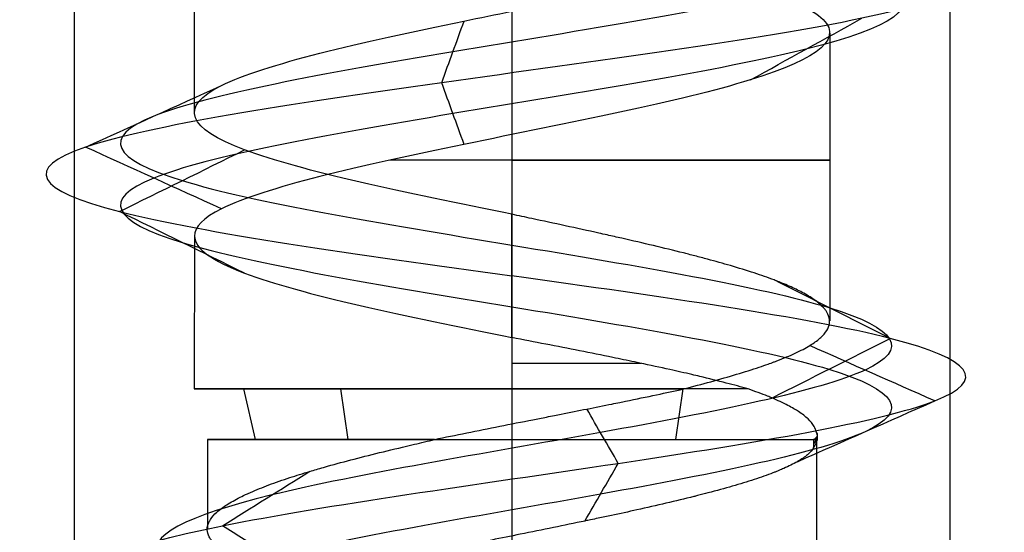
# Model space of a CAD drawing. Header units: millimetres. Extents: x -646 to 654, y -203 to 198.
# Tile 525 of 656: x 80.8 to 86.43, y 99.36 to 102.28. Entities that reach past the tile are written whole.
import ezdxf

# ---------------------------------------------------------------- set-up
doc = ezdxf.new("R2010")
doc.units = ezdxf.units.MM
doc.layers.add('Default', color=7, linetype='Continuous', true_color=0x000000)

msp = doc.modelspace()

# ---------------------------------------------------------------- linework, layer by layer
at = {"layer": 'Default', "color": 9, "true_color": 0xbebcba}
for p, q in [((81.7998, 103.3668, 881.3222), (81.7998, 101.7513, 881.3222)), ((85.4315, 102.2061, 881.3222), (85.4315, 100.5633, 881.3222)), ((83.6156, 101.6257, 879.5063), (83.6156, 100.1747, 879.5063)), ((81.8024, 101.0473, 881.3222), (81.7998, 100.1747, 881.3222)), ((82.1502, 99.8863, 882.2577), (82.085, 100.1747, 882.2993)), ((82.6801, 99.8863, 879.8567), (82.6386, 100.1747, 879.7916)), ((84.5511, 99.8863, 882.7877), (84.5927, 100.1747, 882.8528)), ((81.877, 99.8863, 881.3222), (81.877, 99.3771, 881.3222)), ((85.3543, 99.8863, 881.3222), (85.3543, 98.1577, 881.3222))]:
    msp.add_line(p, q, dxfattribs=at)
at = {"layer": 'Default', "color": 9, "true_color": 0xbebcba, "extrusion": (0, 1, 0)}
for centre, radius, start, end in [((-83.6156, 881.3222, 101.4803), 1.8159, 90, 292.5675), ((-83.6156, 881.3222, 100.3213), 1.8159, 90, 113.9941), ((-83.6156, 881.3222, 99.8863), 1.7386, 284.7204, 90), ((-83.6156, 881.3222, 99.8863), 1.7386, 90, 187.7322)]:
    msp.add_arc(centre, radius, start, end, dxfattribs=at)
at = {"layer": 'Default', "color": 9, "true_color": 0xbebcba, "extrusion": (0, -1, 0)}
for start, end in [(90, 180), (180, 302.6267), (42.0449, 90)]:
    msp.add_arc((83.6156, 881.3222, -100.1747), 1.8159, start, end, dxfattribs=at)
at = {"layer": 'Default', "color": 9, "true_color": 0xbebcba}
for points, degree in [([(83.6156, 139.246, 879.0826), (82.8714, 139.1234, 879.0826), (81.3958, 138.8782, 879.8829), (81.201, 138.5104, 882.4095), (83.2181, 138.1427, 883.938), (85.5963, 137.7749, 883.0775), (86.1651, 137.4071, 880.6114), (84.4029, 137.0393, 878.7956), (81.9213, 136.6715, 879.2891), (80.9884, 136.3037, 881.6412), (82.4571, 135.936, 883.7017), (84.9848, 135.5682, 883.5871), (86.261, 135.2004, 881.4021), (85.119, 134.8326, 879.1442), (82.6029, 134.4648, 878.8771), (81.0125, 134.097, 880.8452), (81.8016, 133.7292, 883.2493), (84.249, 133.3615, 883.8918), (86.1174, 132.9937, 882.1855), (85.6989, 132.6259, 879.69), (83.3761, 132.2581, 878.6865), (81.2723, 131.8903, 880.0923), (81.3105, 131.5225, 882.6223), (83.4558, 131.1548, 883.9639), (85.7473, 130.787, 882.8907), (86.0902, 130.4192, 880.3837), (84.1711, 130.0514, 878.7346), (81.7443, 129.6836, 879.4508), (81.0281, 129.3158, 881.8777), (82.6772, 128.948, 883.7968), (85.1841, 128.5803, 883.4539), (86.2573, 128.2125, 881.1624), (84.9158, 127.8447, 879.017), (82.3857, 127.4769, 878.9788), (80.98, 127.1091, 881.0827), (81.9835, 126.7413, 883.4055), (84.4789, 126.3736, 883.824), (86.1853, 126.0058, 881.9556), (85.5427, 125.638, 879.5082), (83.1386, 125.2702, 878.719), (81.1706, 124.9024, 880.3094), (81.4376, 124.5346, 882.8256), (83.6956, 124.1669, 883.9675), (85.8805, 123.7991, 882.6914), (85.9951, 123.4313, 880.1636), (83.9346, 123.0635, 878.695), (81.5826, 122.6957, 879.6279), (81.0889, 122.3279, 882.1096), (82.905, 121.9601, 883.8715), (85.3706, 121.5924, 883.3032), (86.232, 121.2246, 880.924), (84.7018, 120.8568, 878.9088), (82.1787, 120.489, 879.0997), (80.9691, 120.1212, 881.3222), (82.1787, 119.7534, 883.5447), (84.7018, 119.3857, 883.7356), (86.232, 119.0179, 881.7204), (85.3706, 118.6501, 879.3413), (82.905, 118.2823, 878.7729), (81.0889, 117.9145, 880.5349), (81.5826, 117.5467, 883.0166), (83.9346, 117.179, 883.9494), (85.9951, 116.8112, 882.4808), (85.8805, 116.4434, 879.9531), (83.6956, 116.0756, 878.6769), (81.4376, 115.7078, 879.8188), (81.1706, 115.34, 882.335), (83.1386, 114.9722, 883.9254), (85.5427, 114.6045, 883.1362), (86.1853, 114.2367, 880.6889), (84.4789, 113.8689, 878.8205), (81.9835, 113.5011, 879.2389), (80.98, 113.1333, 881.5617), (82.3857, 112.7655, 883.6656), (84.9158, 112.3978, 883.6274), (86.2573, 112.03, 881.482), (85.1841, 111.6622, 879.1906), (82.6772, 111.2944, 878.8477), (81.0281, 110.9266, 880.7668), (81.7443, 110.5588, 883.1936), (84.1711, 110.1911, 883.9098), (86.0902, 109.8233, 882.2607), (85.7473, 109.4555, 879.7537), (83.4558, 109.0877, 878.6805), (81.3105, 108.7199, 880.0221), (81.2723, 108.3521, 882.5521), (83.3761, 107.9843, 883.9579), (85.6989, 107.6166, 882.9544), (86.1174, 107.2488, 880.4589), (84.249, 106.881, 878.7526), (81.8016, 106.5132, 879.3952), (81.0125, 106.1454, 881.7993), (82.6029, 105.7776, 883.7673), (85.119, 105.4099, 883.5003), (86.261, 105.0421, 881.2423), (84.9848, 104.6743, 879.0574), (82.4571, 104.3065, 878.9428), (80.9884, 103.9387, 881.0032), (81.9213, 103.5709, 883.3553), (84.4029, 103.2031, 883.8488), (86.1651, 102.8354, 882.033), (85.5963, 102.4676, 879.567), (83.2181, 102.0998, 878.7064), (81.201, 101.732, 880.2349), (81.3958, 101.3642, 882.7615), (82.8714, 101.119, 883.5619), (83.6156, 100.9964, 883.5619)], 3), ([(83.6156, 139.0695, 878.6563), (82.7298, 138.9469, 878.6563), (80.9734, 138.7017, 879.609), (80.7414, 138.3339, 882.6164), (83.1424, 137.9661, 884.4359), (85.9732, 137.5983, 883.4115), (86.6503, 137.2305, 880.4761), (84.5527, 136.8628, 878.3148), (81.5989, 136.495, 878.9022), (80.4884, 136.1272, 881.702), (82.2366, 135.7594, 884.1545), (85.2453, 135.3916, 884.0181), (86.7644, 135.0238, 881.4174), (85.4052, 134.656, 878.7297), (82.4101, 134.2883, 878.4118), (80.517, 133.9205, 880.7544), (81.4564, 133.5527, 883.616), (84.3695, 133.1849, 884.3809), (86.5935, 132.8171, 882.3498), (86.0954, 132.4493, 879.3794), (83.3306, 132.0816, 878.1849), (80.8263, 131.7138, 879.8582), (80.8718, 131.346, 882.8698), (83.4254, 130.9782, 884.4667), (86.153, 130.6104, 883.1892), (86.5611, 130.2426, 880.2051), (84.2768, 129.8749, 878.2422), (81.3881, 129.5071, 879.0947), (80.5356, 129.1393, 881.9834), (82.4986, 128.7715, 884.2677), (85.4826, 128.4037, 883.8595), (86.7601, 128.0359, 881.132), (85.1632, 127.6681, 878.5783), (82.1517, 127.3004, 878.5329), (80.4784, 126.9326, 881.0371), (81.6729, 126.5648, 883.802), (84.6432, 126.197, 884.3001), (86.6743, 125.8292, 882.0761), (85.9094, 125.4614, 879.163), (83.0478, 125.0937, 878.2236), (80.7052, 124.7259, 880.1167), (81.0231, 124.3581, 883.1117), (83.7108, 123.9903, 884.471), (86.3115, 123.6225, 882.9519), (86.4479, 123.2547, 879.9432), (83.9954, 122.887, 878.195), (81.1957, 122.5192, 879.3054), (80.6081, 122.1514, 882.2594), (82.7697, 121.7836, 884.3567), (85.7046, 121.4158, 883.6802), (86.73, 121.048, 880.8482), (84.9085, 120.6802, 878.4496), (81.9052, 120.3125, 878.6768), (80.4654, 119.9447, 881.3222), (81.9052, 119.5769, 883.9676), (84.9085, 119.2091, 884.1949), (86.73, 118.8413, 881.7962), (85.7046, 118.4735, 878.9643), (82.7697, 118.1058, 878.2877), (80.6081, 117.738, 880.385), (81.1957, 117.3702, 883.339), (83.9954, 117.0024, 884.4494), (86.4479, 116.6346, 882.7013), (86.3115, 116.2668, 879.6925), (83.7108, 115.899, 878.1735), (81.0231, 115.5313, 879.5327), (80.7052, 115.1635, 882.5277), (83.0478, 114.7957, 884.4208), (85.9094, 114.4279, 883.4814), (86.6743, 114.0601, 880.5683), (84.6432, 113.6923, 878.3443), (81.6729, 113.3246, 878.8424), (80.4784, 112.9568, 881.6073), (82.1517, 112.589, 884.1116), (85.1632, 112.2212, 884.0661), (86.7601, 111.8534, 881.5124), (85.4826, 111.4856, 878.7849), (82.4986, 111.1179, 878.3767), (80.5356, 110.7501, 880.661), (81.3881, 110.3823, 883.5497), (84.2768, 110.0145, 884.4022), (86.5611, 109.6467, 882.4393), (86.153, 109.2789, 879.4552), (83.4254, 108.9111, 878.1778), (80.8718, 108.5434, 879.7747), (80.8263, 108.1756, 882.7862), (83.3306, 107.8078, 884.4595), (86.0954, 107.44, 883.265), (86.5935, 107.0722, 880.2946), (84.3695, 106.7044, 878.2636), (81.4564, 106.3367, 879.0284), (80.517, 105.9689, 881.8901), (82.4101, 105.6011, 884.2326), (85.4052, 105.2333, 883.9148), (86.7644, 104.8655, 881.2271), (85.2453, 104.4977, 878.6263), (82.2366, 104.13, 878.4899), (80.4884, 103.7622, 880.9425), (81.5989, 103.3944, 883.7422), (84.5527, 103.0266, 884.3297), (86.6503, 102.6588, 882.1683), (85.9732, 102.291, 879.2329), (83.1424, 101.9232, 878.2086), (80.7414, 101.5555, 880.028), (80.9734, 101.1877, 883.0354), (82.7298, 100.9425, 883.9881), (83.6156, 100.8199, 883.9881)], 3), ([(83.6156, 138.8929, 879.0826), (82.8714, 138.7703, 879.0826), (81.3959, 138.5251, 879.8829), (81.201, 138.1573, 882.4095), (83.2181, 137.7895, 883.938), (85.5962, 137.4218, 883.0775), (86.1651, 137.054, 880.6114), (84.4029, 136.6862, 878.7956), (81.9214, 136.3184, 879.2891), (80.9884, 135.9506, 881.6412), (82.4571, 135.5828, 883.7016), (84.9848, 135.2151, 883.587), (86.2609, 134.8473, 881.4021), (85.119, 134.4795, 879.1442), (82.6029, 134.1117, 878.8772), (81.0125, 133.7439, 880.8452), (81.8017, 133.3761, 883.2492), (84.249, 133.0084, 883.8918), (86.1174, 132.6406, 882.1855), (85.6989, 132.2728, 879.6901), (83.3761, 131.905, 878.6866), (81.2723, 131.5372, 880.0923), (81.3105, 131.1694, 882.6223), (83.4558, 130.8016, 883.9639), (85.7473, 130.4339, 882.8907), (86.0902, 130.0661, 880.3838), (84.1711, 129.6983, 878.7347), (81.7443, 129.3305, 879.4509), (81.0281, 128.9627, 881.8777), (82.6772, 128.5949, 883.7967), (85.1841, 128.2272, 883.4538), (86.2573, 127.8594, 881.1624), (84.9157, 127.4916, 879.0171), (82.3857, 127.1238, 878.9789), (80.98, 126.756, 881.0827), (81.9835, 126.3882, 883.4055), (84.4789, 126.0204, 883.8239), (86.1852, 125.6527, 881.9556), (85.5427, 125.2849, 879.5082), (83.1386, 124.9171, 878.7191), (81.1706, 124.5493, 880.3094), (81.4376, 124.1815, 882.8256), (83.6956, 123.8137, 883.9675), (85.8805, 123.446, 882.6913), (85.9951, 123.0782, 880.1637), (83.9346, 122.7104, 878.695), (81.5826, 122.3426, 879.6279), (81.089, 121.9748, 882.1096), (82.905, 121.607, 883.8715), (85.3706, 121.2393, 883.3031), (86.232, 120.8715, 880.924), (84.7018, 120.5037, 878.9089), (82.1787, 120.1359, 879.0998), (80.9691, 119.7681, 881.3222), (82.1787, 119.4003, 883.5447), (84.7018, 119.0325, 883.7356), (86.232, 118.6648, 881.7204), (85.3706, 118.297, 879.3413), (82.905, 117.9292, 878.7729), (81.089, 117.5614, 880.5349), (81.5826, 117.1936, 883.0165), (83.9346, 116.8258, 883.9494), (85.9951, 116.4581, 882.4808), (85.8805, 116.0903, 879.9531), (83.6956, 115.7225, 878.6769), (81.4376, 115.3547, 879.8188), (81.1706, 114.9869, 882.335), (83.1386, 114.6191, 883.9254), (85.5427, 114.2514, 883.1362), (86.1852, 113.8836, 880.6889), (84.4789, 113.5158, 878.8205), (81.9835, 113.148, 879.2389), (80.98, 112.7802, 881.5617), (82.3857, 112.4124, 883.6656), (84.9157, 112.0446, 883.6274), (86.2573, 111.6769, 881.482), (85.1841, 111.3091, 879.1906), (82.6772, 110.9413, 878.8477), (81.0281, 110.5735, 880.7668), (81.7443, 110.2057, 883.1936), (84.1711, 109.8379, 883.9098), (86.0902, 109.4702, 882.2607), (85.7473, 109.1024, 879.7537), (83.4558, 108.7346, 878.6805), (81.3105, 108.3668, 880.0221), (81.2723, 107.999, 882.5521), (83.3761, 107.6312, 883.9579), (85.6989, 107.2635, 882.9544), (86.1174, 106.8957, 880.4589), (84.249, 106.5279, 878.7526), (81.8017, 106.1601, 879.3952), (81.0125, 105.7923, 881.7993), (82.6029, 105.4245, 883.7673), (85.119, 105.0567, 883.5002), (86.2609, 104.689, 881.2423), (84.9848, 104.3212, 879.0574), (82.4571, 103.9534, 878.9428), (80.9884, 103.5856, 881.0032), (81.9214, 103.2178, 883.3553), (84.4029, 102.85, 883.8488), (86.1651, 102.4823, 882.033), (85.5962, 102.1145, 879.567), (83.2181, 101.7467, 878.7064), (81.201, 101.3789, 880.2349), (81.3959, 101.0111, 882.7615), (82.8714, 100.7659, 883.5618), (83.6156, 100.6433, 883.5618)], 3), ([(83.6156, 102.786, 883.1381), (83.6156, 101.979, 883.1381), (83.6156, 101.172, 883.1381)], 2), ([(83.2141, 101.9232, 878.6825), (83.2567, 102.0405, 878.9629), (83.2994, 102.1578, 879.2432), (83.342, 102.2751, 879.5236)], 3), ([(84.9775, 101.9392, 880.1156), (85.1897, 102.0565, 879.9275), (85.402, 102.1738, 879.7395), (85.6143, 102.291, 879.5514)], 3), ([(81.1803, 101.5555, 880.226), (81.439, 101.6728, 880.3425), (81.6977, 101.7901, 880.4589), (81.9564, 101.9074, 880.5754)], 3), ([(83.342, 101.5714, 879.5237), (83.2994, 101.6887, 879.2433), (83.2567, 101.806, 878.9629), (83.2141, 101.9232, 878.6825)], 3), ([(81.9565, 101.2035, 880.5754), (81.6977, 101.3208, 880.4589), (81.439, 101.4381, 880.3425), (81.1803, 101.5555, 880.226)], 3), ([(81.3738, 101.1877, 882.7724), (81.612, 101.305, 882.6183), (81.8502, 101.4223, 882.4642), (82.0885, 101.5397, 882.3101)], 3), ([(82.0885, 100.8357, 882.3101), (81.8503, 100.953, 882.4642), (81.6121, 101.0703, 882.6183), (81.3738, 101.1877, 882.7724)], 3), ([(83.6156, 100.8199, 883.9881), (83.6156, 100.9959, 883.5631), (83.6156, 101.172, 883.1381)], 2), ([(83.6156, 96.1836, 883.4188), (82.9401, 96.3025, 883.4334), (81.5664, 96.5402, 882.7588), (81.2194, 96.8969, 880.4314), (82.976, 97.2535, 878.7955), (85.3653, 97.6101, 879.3216), (86.3071, 97.9668, 881.6321), (84.9132, 98.3234, 883.7585), (82.324, 98.6801, 883.8195), (80.7757, 99.0367, 881.684), (81.671, 99.3933, 879.1521), (84.3084, 99.75, 878.4394), (86.4313, 100.1066, 880.2362), (86.1472, 100.4633, 883.052), (84.4746, 100.701, 883.9735), (83.6156, 100.8199, 883.9881)], 3), ([(83.6156, 100.4678, 883.1381), (83.6156, 100.6439, 883.5631), (83.6156, 100.8199, 883.9881)], 2), ([(85.7764, 100.4633, 882.813), (85.555, 100.5746, 882.6603), (85.3336, 100.6859, 882.5075), (85.1122, 100.7972, 882.3547)], 3), ([(83.6156, 100.4678, 883.1381), (83.6156, 100.3213, 883.1381), (83.6156, 100.1747, 883.1381)], 2), ([(85.0997, 100.1231, 882.3461), (85.3253, 100.2365, 882.5017), (85.5508, 100.3499, 882.6574), (85.7764, 100.4633, 882.813)], 3), ([(86.0301, 100.1066, 880.406), (85.7922, 100.2118, 880.4963), (85.5543, 100.3171, 880.5865), (85.3164, 100.4223, 880.6768)], 3), ([(85.2456, 99.7596, 880.7036), (85.5071, 99.8753, 880.6044), (85.7686, 99.9909, 880.5052), (86.0301, 100.1066, 880.406)], 3), ([(84.2227, 99.75, 878.8577), (84.1627, 99.8536, 879.1009), (84.1028, 99.9572, 879.3441), (84.0429, 100.0608, 879.5873)], 3), ([(83.6156, 99.8863, 883.0608), (83.6156, 99.3271, 883.0608), (83.6156, 98.7679, 883.0608)], 2), ([(85.3384, 99.8385, 881.0883), (85.3601, 99.8679, 881.2251), (85.3658, 99.8973, 881.3651), (85.3556, 99.9268, 881.5046)], 3), ([(85.3595, 99.9066, 881.2956), (85.3566, 99.8919, 881.2261), (85.3496, 99.8771, 881.1568), (85.3384, 99.8624, 881.0883)], 3), ([(85.3384, 99.8863, 881.0883), (85.3384, 99.8704, 881.0883), (85.3384, 99.8544, 881.0883), (85.3384, 99.8385, 881.0883)], 3), ([(85.3595, 99.9066, 881.2956), (85.3595, 99.8986, 881.2956), (85.3595, 99.8906, 881.2956), (85.3595, 99.8827, 881.2956)], 3), ([(84.0318, 99.4201, 879.6322), (84.0954, 99.53, 879.374), (84.159, 99.64, 879.1158), (84.2227, 99.75, 878.8577)], 3), ([(81.9614, 99.3933, 879.4553), (82.1278, 99.4971, 879.6431), (82.2941, 99.6009, 879.8309), (82.4605, 99.7047, 880.0187)], 3), ([(82.4615, 99.0814, 880.0199), (82.2948, 99.1853, 879.8317), (82.1281, 99.2893, 879.6435), (81.9614, 99.3933, 879.4553)], 3)]:
    msp.add_open_spline(points, degree=degree, dxfattribs=at)
at = {"layer": 'Default'}
for points in [[(81.1156, 134.3403, 881.3222), (81.1156, 111.8403, 881.3222), (81.1156, 89.3403, 881.3222)], [(83.6156, 134.3403, 883.8222), (83.6156, 111.8403, 883.8222), (83.6156, 89.3403, 883.8222)], [(83.6156, 134.3403, 878.8222), (83.6156, 111.8403, 878.8222), (83.6156, 89.3403, 878.8222)], [(86.1156, 134.3403, 881.3222), (86.1156, 111.8403, 881.3222), (86.1156, 89.3403, 881.3222)]]:
    msp.add_open_spline(points, degree=2, dxfattribs=at)
at = {"layer": 'Default', "color": 9, "true_color": 0xbebcba}
for points, knots in [([(83.6156, 102.786, 883.1381), (83.7988, 102.7488, 883.1396), (84.5845, 102.5891, 883.0299), (85.6815, 102.3067, 881.8995), (85.2205, 101.939, 879.8998), (83.2926, 101.5712, 879.2019), (81.9712, 101.274, 880.2033), (81.8012, 101.0993, 881.0652), (81.8024, 101.0473, 881.3222)], [-16.739226, -16.739226, -16.739226, -16.739226, -15.934456, -13.278713, -10.622971, -7.967228, -5.311485, -4.184629, -4.184629, -4.184629, -4.184629]), ([(83.6156, 101.172, 883.1381), (83.0122, 101.2946, 883.1382), (82.4139, 101.4172, 882.8138), (82.0884, 101.5398, 882.3102), (81.7629, 101.6624, 881.8066), (81.7101, 101.7849, 881.1238), (81.9563, 101.9075, 880.5759), (82.2024, 102.0301, 880.028), (82.7475, 102.1527, 879.6149), (83.3414, 102.2753, 879.5247), (83.432, 102.294, 879.511), (83.5238, 102.3127, 879.5047), (83.6156, 102.3315, 879.5056)], [-15.63889, -15.63889, -15.63889, -15.63889, -13.154993, -13.154993, -13.154993, -10.669229, -10.669229, -10.669229, -8.183317, -8.183317, -8.183317, -7.804039, -7.804039, -7.804039, -7.804039]), ([(84.5947, 100.1747, 879.7929), (84.6486, 100.1889, 879.8294), (84.701, 100.2026, 879.8674), (84.7513, 100.2164, 879.9078), (84.8026, 100.2304, 879.9492), (84.8517, 100.2444, 879.9931), (84.8984, 100.2584, 880.0394), (84.944, 100.272, 880.0846), (84.9872, 100.2857, 880.132), (85.028, 100.2994, 880.1817), (85.0452, 100.3052, 880.2027), (85.0621, 100.311, 880.2242), (85.0784, 100.3168, 880.246), (85.0896, 100.3208, 880.2609), (85.1005, 100.3248, 880.2759), (85.1112, 100.3288, 880.2912), (85.1172, 100.331, 880.2997), (85.1231, 100.3332, 880.3083), (85.129, 100.3354, 880.3169), (85.1672, 100.35, 880.3733), (85.2021, 100.3645, 880.4317), (85.2335, 100.3791, 880.4917), (85.2648, 100.3936, 880.5518), (85.2926, 100.4081, 880.6136), (85.3165, 100.4226, 880.6769), (85.3392, 100.4363, 880.737), (85.3585, 100.4501, 880.7984), (85.3743, 100.4639, 880.8609), (85.3807, 100.4694, 880.886), (85.3865, 100.475, 880.9112), (85.3917, 100.4805, 880.9366), (85.3942, 100.4831, 880.9484), (85.3965, 100.4856, 880.9601), (85.3987, 100.4882, 880.972), (85.4104, 100.5019, 881.0351), (85.4188, 100.5156, 881.0987), (85.4238, 100.5292, 881.1626), (85.429, 100.5432, 881.2279), (85.4307, 100.5571, 881.2934), (85.429, 100.5711, 881.3589), (85.4274, 100.5851, 881.4248), (85.4223, 100.5991, 881.4906), (85.4138, 100.6131, 881.5561), (85.4109, 100.618, 881.5787), (85.4075, 100.6228, 881.6013), (85.4038, 100.6277, 881.6238), (85.4015, 100.6307, 881.6376), (85.399, 100.6336, 881.6513), (85.3964, 100.6366, 881.6651), (85.3948, 100.6385, 881.6738), (85.3931, 100.6404, 881.6825), (85.3913, 100.6423, 881.6912), (85.3781, 100.6563, 881.7559), (85.3616, 100.6704, 881.8198), (85.3418, 100.6844, 881.8824), (85.3221, 100.6984, 881.9449), (85.2991, 100.7124, 882.0062), (85.2729, 100.7263, 882.066), (85.2507, 100.7381, 882.1165), (85.2263, 100.7499, 882.1659), (85.1995, 100.7617, 882.2141), (85.1861, 100.7677, 882.2382), (85.1722, 100.7736, 882.2619), (85.1576, 100.7795, 882.2854), (85.1475, 100.7836, 882.3017), (85.1371, 100.7877, 882.3179), (85.1264, 100.7919, 882.3339), (85.1217, 100.7937, 882.3408), (85.117, 100.7955, 882.3477), (85.1122, 100.7973, 882.3546), (85.0771, 100.8105, 882.4055), (85.0392, 100.8238, 882.4543), (84.9988, 100.837, 882.5009), (84.9562, 100.8509, 882.5501), (84.9109, 100.8648, 882.5968), (84.8632, 100.8788, 882.6411), (84.8214, 100.891, 882.6798), (84.7778, 100.9031, 882.7166), (84.7324, 100.9153, 882.7514), (84.7086, 100.9217, 882.7697), (84.6844, 100.9281, 882.7874), (84.6597, 100.9346, 882.8045), (84.6479, 100.9376, 882.8127), (84.6361, 100.9407, 882.8207), (84.6241, 100.9437, 882.8286), (84.6143, 100.9462, 882.8351), (84.6045, 100.9487, 882.8414), (84.5946, 100.9512, 882.8477), (84.5392, 100.9652, 882.8828), (84.4821, 100.9791, 882.915), (84.4236, 100.9931, 882.9441), (84.3646, 101.0071, 882.9735), (84.3042, 101.0211, 882.9997), (84.2426, 101.0351, 883.0227), (84.2149, 101.0414, 883.0331), (84.187, 101.0477, 883.0427), (84.1589, 101.054, 883.0517), (84.1433, 101.0575, 883.0567), (84.1276, 101.061, 883.0615), (84.1119, 101.0645, 883.0661), (84.0487, 101.0785, 883.0845), (83.9848, 101.0926, 883.0995), (83.9202, 101.1066, 883.111), (83.8568, 101.1203, 883.1223), (83.7929, 101.1341, 883.1301), (83.7286, 101.1478, 883.1344), (83.6911, 101.1559, 883.1368), (83.6534, 101.1639, 883.1381), (83.6156, 101.172, 883.1381)], [-6.181307, -6.181307, -6.181307, -6.181307, -5.924028, -5.924028, -5.924028, -5.662736, -5.662736, -5.662736, -5.407884, -5.407884, -5.407884, -5.299659, -5.299659, -5.299659, -5.225807, -5.225807, -5.225807, -5.184377, -5.184377, -5.184377, -4.914555, -4.914555, -4.914555, -4.645658, -4.645658, -4.645658, -4.390152, -4.390152, -4.390152, -4.287338, -4.287338, -4.287338, -4.239657, -4.239657, -4.239657, -3.984911, -3.984911, -3.984911, -3.724871, -3.724871, -3.724871, -3.463029, -3.463029, -3.463029, -3.372455, -3.372455, -3.372455, -3.317001, -3.317001, -3.317001, -3.281809, -3.281809, -3.281809, -3.020125, -3.020125, -3.020125, -2.760403, -2.760403, -2.760403, -2.541529, -2.541529, -2.541529, -2.43206, -2.43206, -2.43206, -2.355698, -2.355698, -2.355698, -2.32245, -2.32245, -2.32245, -2.077141, -2.077141, -2.077141, -1.818817, -1.818817, -1.818817, -1.592223, -1.592223, -1.592223, -1.473045, -1.473045, -1.473045, -1.416164, -1.416164, -1.416164, -1.369629, -1.369629, -1.369629, -1.109637, -1.109637, -1.109637, -0.848334, -0.848334, -0.848334, -0.731118, -0.731118, -0.731118, -0.666047, -0.666047, -0.666047, -0.405323, -0.405323, -0.405323, -0.149658, -0.149658, -0.149658, 0, 0, 0, 0]), ([(81.8024, 101.0473, 881.3222), (81.804, 100.9768, 881.671), (82.0695, 100.7836, 882.627), (83.0122, 100.5904, 883.1382), (83.6156, 100.4678, 883.1381)], [-4.184629, -4.184629, -4.184629, -4.184629, -2.655743, 0, 0, 0, 0]), ([(83.6156, 100.9959, 883.5631), (84.3377, 100.8771, 883.5485), (85.7384, 100.6393, 882.7694), (85.9662, 100.2827, 880.4126), (84.1895, 99.926, 878.9222), (82.0007, 99.5694, 879.5242), (81.2693, 99.2127, 881.624), (82.5551, 98.8561, 883.3792), (84.6821, 98.4995, 883.3183), (85.8135, 98.1428, 881.5722), (85.0356, 97.7862, 879.6938), (83.0949, 97.4295, 879.2782), (81.9418, 97.138, 880.3652), (81.8572, 96.9653, 881.1985), (81.8836, 96.9115, 881.4516)], [0, 0, 0, 0, 0.966644, 1.933288, 2.899932, 3.866576, 4.833219, 5.799863, 6.766507, 7.733151, 8.699795, 9.666439, 10.633083, 11.070576, 11.070576, 11.070576, 11.070576]), ([(83.6156, 100.6439, 883.5631), (84.3377, 100.525, 883.5485), (85.7384, 100.2872, 882.7694), (85.9662, 99.9306, 880.4126), (84.1895, 99.5739, 878.9222), (82.0007, 99.2173, 879.5242), (81.2693, 98.8607, 881.624), (82.5551, 98.504, 883.3792), (84.6821, 98.1474, 883.3183), (85.8135, 97.7907, 881.5722), (85.0356, 97.4341, 879.6938), (83.0949, 97.0775, 879.2782), (81.937, 96.7847, 880.3697), (81.856, 96.6108, 881.2102), (81.8855, 96.5558, 881.4687)], [0, 0, 0, 0, 0.966644, 1.933288, 2.899932, 3.866576, 4.833219, 5.799863, 6.766507, 7.733151, 8.699795, 9.666439, 10.633083, 11.080428, 11.080428, 11.080428, 11.080428]), ([(84.9642, 100.1747, 882.5383), (84.9246, 100.1861, 882.5816), (84.8829, 100.1974, 882.6228), (84.8392, 100.2087, 882.6619), (84.7912, 100.2212, 882.7049), (84.7409, 100.2337, 882.7455), (84.6885, 100.2462, 882.7834), (84.6733, 100.2498, 882.7943), (84.658, 100.2534, 882.8051), (84.6425, 100.257, 882.8156), (84.6018, 100.2665, 882.8432), (84.5601, 100.2759, 882.8692), (84.5174, 100.2854, 882.8935), (84.4618, 100.2978, 882.9252), (84.4046, 100.3101, 882.9541), (84.3461, 100.3224, 882.9801), (84.3357, 100.3246, 882.9847), (84.3253, 100.3268, 882.9892), (84.3148, 100.329, 882.9936), (84.2739, 100.3376, 883.0109), (84.2326, 100.3461, 883.0266), (84.1907, 100.3546, 883.0409), (84.1285, 100.3673, 883.0621), (84.0652, 100.38, 883.0801), (84.0013, 100.3927, 883.0945), (83.9375, 100.4053, 883.1089), (83.8731, 100.4179, 883.1198), (83.8082, 100.4305, 883.1272), (83.7444, 100.4429, 883.1344), (83.6801, 100.4554, 883.1381), (83.6156, 100.4678, 883.1381)], [0, 0, 0, 0, 0.2318, 0.2318, 0.2318, 0.487226, 0.487226, 0.487226, 0.561205, 0.561205, 0.561205, 0.755525, 0.755525, 0.755525, 1.008771, 1.008771, 1.008771, 1.053676, 1.053676, 1.053676, 1.228722, 1.228722, 1.228722, 1.488518, 1.488518, 1.488518, 1.746878, 1.746878, 1.746878, 2.001329, 2.001329, 2.001329, 2.001329]), ([(83.1739, 99.8863, 879.6407), (83.2347, 99.8991, 879.6216), (83.2955, 99.9116, 879.6056), (83.3568, 99.924, 879.5928), (83.4193, 99.9367, 879.5797), (83.4823, 99.9493, 879.57), (83.5456, 99.9619, 879.5636), (83.6084, 99.9743, 879.5572), (83.6715, 99.9868, 879.5542), (83.7347, 99.9992, 879.5547), (83.7605, 100.0043, 879.5548), (83.7864, 100.0094, 879.5556), (83.8123, 100.0145, 879.5569), (83.8278, 100.0176, 879.5577), (83.8434, 100.0207, 879.5587), (83.859, 100.0237, 879.56), (83.8713, 100.0262, 879.5609), (83.8836, 100.0286, 879.562), (83.8959, 100.031, 879.5633), (83.9454, 100.0408, 879.5683), (83.9945, 100.0505, 879.5755), (84.0433, 100.0602, 879.5848), (84.0914, 100.0698, 879.5941), (84.1392, 100.0794, 879.6056), (84.1864, 100.0889, 879.6191), (84.2012, 100.0919, 879.6233), (84.216, 100.0949, 879.6277), (84.2307, 100.0979, 879.6324), (84.2422, 100.1003, 879.636), (84.2535, 100.1026, 879.6397), (84.2649, 100.1049, 879.6435), (84.325, 100.1172, 879.6638), (84.384, 100.1295, 879.6874), (84.4417, 100.1417, 879.7141), (84.4933, 100.1526, 879.7379), (84.5439, 100.1635, 879.7642), (84.5947, 100.1747, 879.7929)], [-1.942116, -1.942116, -1.942116, -1.942116, -1.692357, -1.692357, -1.692357, -1.440121, -1.440121, -1.440121, -1.190179, -1.190179, -1.190179, -1.087809, -1.087809, -1.087809, -1.025997, -1.025997, -1.025997, -0.977145, -0.977145, -0.977145, -0.780579, -0.780579, -0.780579, -0.586428, -0.586428, -0.586428, -0.525408, -0.525408, -0.525408, -0.478054, -0.478054, -0.478054, -0.22688, -0.22688, -0.22688, 0, 0, 0, 0]), ([(85.3556, 99.9268, 881.5046), (85.3528, 99.9384, 881.5565), (85.3482, 99.9498, 881.6074), (85.3414, 99.9612, 881.658), (85.333, 99.9754, 881.721), (85.3214, 99.9895, 881.7836), (85.3065, 100.0036, 881.8454), (85.2916, 100.0177, 881.9074), (85.2733, 100.0318, 881.9686), (85.2519, 100.0459, 882.0287), (85.2481, 100.0483, 882.0392), (85.2442, 100.0508, 882.0497), (85.2403, 100.0533, 882.0602), (85.2356, 100.0562, 882.0726), (85.2307, 100.0591, 882.085), (85.2257, 100.0621, 882.0973), (85.2149, 100.0685, 882.1241), (85.2033, 100.0748, 882.1506), (85.1912, 100.0812, 882.1768), (85.1641, 100.0953, 882.2352), (85.1337, 100.1094, 882.2919), (85.1002, 100.1235, 882.3466), (85.0922, 100.1268, 882.3597), (85.0841, 100.1301, 882.3726), (85.0758, 100.1335, 882.3854), (85.0416, 100.1472, 882.4379), (85.0045, 100.1608, 882.4885), (84.9642, 100.1747, 882.5383)], [0, 0, 0, 0, 0.2043, 0.2043, 0.2043, 0.45721, 0.45721, 0.45721, 0.711007, 0.711007, 0.711007, 0.755498, 0.755498, 0.755498, 0.808326, 0.808326, 0.808326, 0.923243, 0.923243, 0.923243, 1.178741, 1.178741, 1.178741, 1.239432, 1.239432, 1.239432, 1.490427, 1.490427, 1.490427, 1.490427]), ([(83.6156, 98.7679, 883.0608), (83.5803, 98.7764, 883.0587), (83.5451, 98.7842, 883.0577), (83.51, 98.792, 883.0557), (83.489, 98.7967, 883.0545), (83.468, 98.8014, 883.0529), (83.4471, 98.8061, 883.051), (83.4375, 98.8082, 883.0501), (83.428, 98.8103, 883.0491), (83.4185, 98.8125, 883.0481), (83.355, 98.8267, 883.0412), (83.292, 98.8409, 883.031), (83.2299, 98.855, 883.0174), (83.168, 98.8691, 883.0039), (83.107, 98.8832, 882.9871), (83.0472, 98.8973, 882.967), (82.9888, 98.9111, 882.9473), (82.9316, 98.9249, 882.9245), (82.8757, 98.9387, 882.8985), (82.8524, 98.9444, 882.8876), (82.8294, 98.9501, 882.8762), (82.8067, 98.9559, 882.8643), (82.7983, 98.958, 882.8599), (82.7898, 98.9602, 882.8553), (82.7815, 98.9623, 882.8507), (82.729, 98.9757, 882.822), (82.6783, 98.989, 882.7903), (82.6293, 99.0023, 882.7561), (82.5781, 99.0163, 882.7202), (82.5288, 99.0302, 882.6815), (82.4817, 99.0442, 882.6402), (82.434, 99.0583, 882.5984), (82.3884, 99.0724, 882.5539), (82.3453, 99.0866, 882.507), (82.3268, 99.0926, 882.487), (82.3089, 99.0986, 882.4666), (82.2913, 99.1047, 882.4458), (82.2831, 99.1075, 882.436), (82.2749, 99.1104, 882.4261), (82.2669, 99.1132, 882.4161), (82.2593, 99.1159, 882.4066), (82.2518, 99.1186, 882.3971), (82.2443, 99.1213, 882.3875), (82.2056, 99.1353, 882.3374), (82.1695, 99.1494, 882.2853), (82.1362, 99.1634, 882.2317), (82.1027, 99.1775, 882.1775), (82.0721, 99.1916, 882.1217), (82.0445, 99.2058, 882.0645), (82.0172, 99.2197, 882.0079), (81.993, 99.2337, 881.95), (81.972, 99.2477, 881.8909), (81.9656, 99.2518, 881.8732), (81.9596, 99.256, 881.8554), (81.9539, 99.2602, 881.8374), (81.9499, 99.2632, 881.8249), (81.946, 99.2661, 881.8122), (81.9423, 99.2691, 881.7996), (81.9395, 99.2712, 881.7902), (81.9369, 99.2734, 881.7809), (81.9343, 99.2756, 881.7715), (81.9174, 99.2897, 881.7104), (81.9041, 99.3039, 881.6485), (81.8944, 99.318, 881.5862), (81.8916, 99.322, 881.5683), (81.8891, 99.3261, 881.5504), (81.887, 99.3301, 881.5324), (81.8796, 99.3438, 881.4716), (81.8758, 99.3575, 881.4103), (81.8753, 99.3712, 881.3489), (81.8748, 99.385, 881.2867), (81.8778, 99.3989, 881.2244), (81.8841, 99.4128, 881.1623), (81.8856, 99.4161, 881.1475), (81.8873, 99.4194, 881.1328), (81.8891, 99.4227, 881.1181), (81.8905, 99.4251, 881.1075), (81.8919, 99.4274, 881.097), (81.8935, 99.4298, 881.0864), (81.9025, 99.4437, 881.0244), (81.9148, 99.4576, 880.963), (81.9302, 99.4715, 880.9024), (81.9459, 99.4856, 880.8407), (81.9648, 99.4997, 880.7799), (81.9869, 99.5138, 880.7202), (82.0089, 99.528, 880.6605), (82.0341, 99.5421, 880.6019), (82.0623, 99.5563, 880.5447), (82.0758, 99.563, 880.5175), (82.0899, 99.5698, 880.4906), (82.1047, 99.5765, 880.4641), (82.1106, 99.5792, 880.4536), (82.1165, 99.5819, 880.4432), (82.1226, 99.5845, 880.4328), (82.1548, 99.5987, 880.3777), (82.1899, 99.6129, 880.3245), (82.2277, 99.627, 880.2736), (82.265, 99.641, 880.2233), (82.3049, 99.655, 880.1751), (82.3474, 99.6689, 880.1294), (82.3833, 99.6807, 880.0908), (82.421, 99.6925, 880.0539), (82.4605, 99.7043, 880.0189), (82.486, 99.7119, 879.9964), (82.5122, 99.7195, 879.9746), (82.5392, 99.7272, 879.9536), (82.5468, 99.7293, 879.9477), (82.5545, 99.7315, 879.9418), (82.5622, 99.7336, 879.936), (82.6112, 99.7473, 879.8993), (82.6621, 99.761, 879.8653), (82.7147, 99.7746, 879.8342), (82.7685, 99.7885, 879.8023), (82.824, 99.8025, 879.7733), (82.8809, 99.8164, 879.7473), (82.9388, 99.8305, 879.7208), (82.9982, 99.8447, 879.6975), (83.0587, 99.8589, 879.6772), (83.0967, 99.8678, 879.6645), (83.1352, 99.8767, 879.653), (83.1739, 99.8863, 879.6407)], [-6.653449, -6.653449, -6.653449, -6.653449, -6.513058, -6.513058, -6.513058, -6.429349, -6.429349, -6.429349, -6.391313, -6.391313, -6.391313, -6.137733, -6.137733, -6.137733, -5.886174, -5.886174, -5.886174, -5.640958, -5.640958, -5.640958, -5.538896, -5.538896, -5.538896, -5.500902, -5.500902, -5.500902, -5.263064, -5.263064, -5.263064, -5.014072, -5.014072, -5.014072, -4.761019, -4.761019, -4.761019, -4.652772, -4.652772, -4.652772, -4.601784, -4.601784, -4.601784, -4.5536, -4.5536, -4.5536, -4.301916, -4.301916, -4.301916, -4.048844, -4.048844, -4.048844, -3.79923, -3.79923, -3.79923, -3.724416, -3.724416, -3.724416, -3.671869, -3.671869, -3.671869, -3.633196, -3.633196, -3.633196, -3.381521, -3.381521, -3.381521, -3.309576, -3.309576, -3.309576, -3.065413, -3.065413, -3.065413, -2.817494, -2.817494, -2.817494, -2.758607, -2.758607, -2.758607, -2.716171, -2.716171, -2.716171, -2.467194, -2.467194, -2.467194, -2.214079, -2.214079, -2.214079, -1.960596, -1.960596, -1.960596, -1.839775, -1.839775, -1.839775, -1.792091, -1.792091, -1.792091, -1.538864, -1.538864, -1.538864, -1.290075, -1.290075, -1.290075, -1.080262, -1.080262, -1.080262, -0.944641, -0.944641, -0.944641, -0.906214, -0.906214, -0.906214, -0.662832, -0.662832, -0.662832, -0.413887, -0.413887, -0.413887, -0.160345, -0.160345, -0.160345, 0, 0, 0, 0]), ([(85.3384, 99.8863, 881.0883), (85.3407, 99.8877, 881.1021), (85.3428, 99.8891, 881.116), (85.3447, 99.8904, 881.1298), (85.3532, 99.8965, 881.1916), (85.3583, 99.9025, 881.2537), (85.3602, 99.9086, 881.316), (85.362, 99.9146, 881.3788), (85.3605, 99.9207, 881.4418), (85.3556, 99.9268, 881.5046)], [0, 0, 0, 0, 0.0546198, 0.0546198, 0.0546198, 0.2977039, 0.2977039, 0.2977039, 0.5432934, 0.5432934, 0.5432934, 0.5432934]), ([(85.3384, 99.8385, 881.0883), (85.3305, 99.8255, 881.0221), (85.3185, 99.8122, 880.9572), (85.3028, 99.799, 880.8933), (85.2881, 99.7865, 880.8335), (85.2702, 99.7741, 880.7746), (85.2489, 99.7617, 880.717), (85.2475, 99.7609, 880.7131), (85.246, 99.76, 880.7092), (85.2445, 99.7592, 880.7052), (85.2223, 99.7464, 880.6464), (85.1965, 99.7337, 880.5888), (85.1675, 99.721, 880.5328), (85.1588, 99.7171, 880.516), (85.1498, 99.7133, 880.4994), (85.1406, 99.7095, 880.4829), (85.1345, 99.707, 880.472), (85.1282, 99.7044, 880.4611), (85.1219, 99.7019, 880.4504), (85.1168, 99.6999, 880.4417), (85.1116, 99.6979, 880.4331), (85.1063, 99.6958, 880.4246), (85.0732, 99.6831, 880.3708), (85.0372, 99.6704, 880.3189), (84.9986, 99.6577, 880.2691), (84.9596, 99.6449, 880.2189), (84.9179, 99.6321, 880.1707), (84.8737, 99.6193, 880.1248), (84.8298, 99.6066, 880.0792), (84.7835, 99.5939, 880.0359), (84.7351, 99.5811, 879.9951), (84.7155, 99.576, 879.9786), (84.6955, 99.5709, 879.9625), (84.6753, 99.5657, 879.9468), (84.6681, 99.5639, 879.9412), (84.6609, 99.5621, 879.9358), (84.6536, 99.5603, 879.9303), (84.6025, 99.5474, 879.892), (84.5495, 99.5347, 879.8565), (84.4949, 99.5219, 879.8239), (84.441, 99.5093, 879.7918), (84.3855, 99.4967, 879.7626), (84.3286, 99.4841, 879.7364), (84.281, 99.4735, 879.7146), (84.2325, 99.463, 879.6949), (84.1832, 99.4524, 879.6775), (84.1585, 99.4471, 879.6688), (84.1336, 99.4419, 879.6607), (84.1085, 99.4366, 879.6532), (84.0936, 99.4334, 879.6488), (84.0786, 99.4303, 879.6445), (84.0635, 99.4271, 879.6405), (84.0543, 99.4252, 879.638), (84.0452, 99.4233, 879.6356), (84.036, 99.4214, 879.6334), (84.0349, 99.4211, 879.6331), (84.0338, 99.4209, 879.6328), (84.0327, 99.4207, 879.6325), (83.9731, 99.4083, 879.6178), (83.9128, 99.3959, 879.6066), (83.8521, 99.3835, 879.5987), (83.7894, 99.3707, 879.5906), (83.7263, 99.358, 879.586), (83.663, 99.3452, 879.5849), (83.6088, 99.3343, 879.5839), (83.5544, 99.3234, 879.5855), (83.5001, 99.3124, 879.5895), (83.4735, 99.307, 879.5915), (83.4469, 99.3017, 879.5941), (83.4204, 99.2963, 879.5973), (83.4, 99.2922, 879.5998), (83.3797, 99.288, 879.6026), (83.3594, 99.2839, 879.6057), (83.35, 99.282, 879.6072), (83.3405, 99.2801, 879.6087), (83.3311, 99.2782, 879.6103), (83.2682, 99.2653, 879.6211), (83.2059, 99.2525, 879.6352), (83.1446, 99.2398, 879.6524), (83.0817, 99.2267, 879.6701), (83.0198, 99.2136, 879.6911), (82.9593, 99.2005, 879.7155), (82.9138, 99.1906, 879.7337), (82.8692, 99.1808, 879.7538), (82.8254, 99.171, 879.7757), (82.7926, 99.1636, 879.7921), (82.7602, 99.1562, 879.8096), (82.7285, 99.1488, 879.8281), (82.7196, 99.1467, 879.8332), (82.7108, 99.1447, 879.8384), (82.7021, 99.1426, 879.8437), (82.6483, 99.1299, 879.8763), (82.5966, 99.1173, 879.9117), (82.5471, 99.1047, 879.9498), (82.5178, 99.0972, 879.9723), (82.4893, 99.0898, 879.9958), (82.4617, 99.0823, 880.0203), (82.4148, 99.0697, 880.0618), (82.3703, 99.057, 880.1061), (82.3285, 99.0443, 880.1528), (82.2871, 99.0318, 880.1989), (82.2483, 99.0193, 880.2474), (82.2121, 99.0068, 880.298), (82.206, 99.0047, 880.3064), (82.2001, 99.0026, 880.3148), (82.1943, 99.0005, 880.3233), (82.1583, 98.9877, 880.3755), (82.1252, 98.975, 880.4296), (82.095, 98.9623, 880.4852), (82.0647, 98.9495, 880.5412), (82.0373, 98.9367, 880.5989), (82.013, 98.9239, 880.6578), (81.9889, 98.9112, 880.7162), (81.9679, 98.8986, 880.7758), (81.9499, 98.8859, 880.8365), (81.9448, 98.8822, 880.8539), (81.9399, 98.8786, 880.8715), (81.9352, 98.8749, 880.8891), (81.9314, 98.8719, 880.9035), (81.9278, 98.8689, 880.918), (81.9244, 98.8659, 880.9325), (81.9219, 98.8638, 880.9429), (81.9195, 98.8616, 880.9534), (81.9172, 98.8595, 880.9639), (81.9036, 98.8467, 881.0261), (81.8934, 98.834, 881.0888), (81.8865, 98.8212, 881.1518), (81.8804, 98.8097, 881.2085), (81.877, 98.7983, 881.2653), (81.8765, 98.7868, 881.3222)], [-10.508396, -10.508396, -10.508396, -10.508396, -10.246469, -10.246469, -10.246469, -10.002915, -10.002915, -10.002915, -9.986273, -9.986273, -9.986273, -9.73667, -9.73667, -9.73667, -9.661722, -9.661722, -9.661722, -9.61222, -9.61222, -9.61222, -9.572445, -9.572445, -9.572445, -9.322541, -9.322541, -9.322541, -9.070289, -9.070289, -9.070289, -8.819501, -8.819501, -8.819501, -8.718054, -8.718054, -8.718054, -8.682181, -8.682181, -8.682181, -8.429738, -8.429738, -8.429738, -8.181445, -8.181445, -8.181445, -7.974116, -7.974116, -7.974116, -7.870464, -7.870464, -7.870464, -7.808662, -7.808662, -7.808662, -7.771138, -7.771138, -7.771138, -7.766718, -7.766718, -7.766718, -7.523811, -7.523811, -7.523811, -7.273287, -7.273287, -7.273287, -7.058029, -7.058029, -7.058029, -6.952257, -6.952257, -6.952257, -6.870989, -6.870989, -6.870989, -6.833167, -6.833167, -6.833167, -6.580523, -6.580523, -6.580523, -6.321881, -6.321881, -6.321881, -6.128024, -6.128024, -6.128024, -5.982551, -5.982551, -5.982551, -5.942016, -5.942016, -5.942016, -5.693867, -5.693867, -5.693867, -5.547605, -5.547605, -5.547605, -5.299187, -5.299187, -5.299187, -5.053267, -5.053267, -5.053267, -5.0124, -5.0124, -5.0124, -4.761531, -4.761531, -4.761531, -4.509, -4.509, -4.509, -4.258756, -4.258756, -4.258756, -4.186636, -4.186636, -4.186636, -4.127585, -4.127585, -4.127585, -4.085109, -4.085109, -4.085109, -3.833581, -3.833581, -3.833581, -3.607988, -3.607988, -3.607988, -3.607988])]:
    msp.add_open_spline(points, degree=3, knots=knots, dxfattribs=at)

doc.saveas('drawing.dxf')
